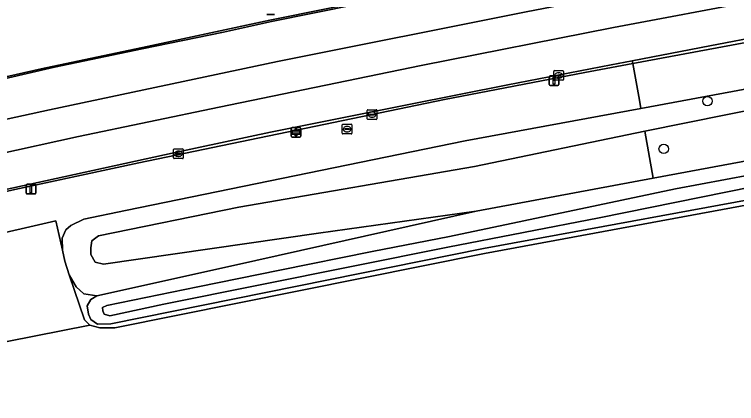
# Model space of a CAD drawing. Extents: x 162879 to 165540, y 384011 to 385181.
# Drawn here: x 164654.5 to 164729.2, y 385069.1 to 385109.4 of the extents above; entities that cross this region are included whole.
import ezdxf

# ---------------------------------------------------------------- set-up
doc = ezdxf.new("R2010")
doc.units = 0
for name, color, linetype in [('IMGEO_Berm_groen', 7, 'Continuous'), ('IMGEO_Berm_open', 7, 'Continuous'), ('IMGEO_Boom', 7, 'Continuous'), ('IMGEO_Grasland_agrarisch', 7, 'Continuous'), ('IMGEO_Groenvoorziening', 7, 'Continuous'), ('IMGEO_Kolk', 7, 'Continuous'), ('IMGEO_Lichtmast', 7, 'Continuous'), ('IMGEO_Oever', 7, 'Continuous'), ('IMGEO_OVBaan_gesloten', 7, 'Continuous'), ('IMGEO_Rijbaan_regionaal_gesloten', 7, 'Continuous'), ('IMGEO_Rioolput', 7, 'Continuous'), ('IMGEO_Sloot', 7, 'Continuous'), ('IMGEO_Verkeersbord', 7, 'Continuous')]:
    doc.layers.add(name, color=color, linetype=linetype)

msp = doc.modelspace()

# ---------------------------------------------------------------- linework, layer by layer
at = {"layer": 'IMGEO_Berm_groen'}
for points in [[(164651.019, 385102.333), (164657.272, 385103.754), (164668.24, 385106.085), (164680.942, 385108.801), (164699.273, 385112.507), (164712.593, 385115.156), (164716.521, 385115.897), (164725.25, 385117.542), (164738.445, 385120.014)], [(164773.219, 385114.284), (164760.155, 385112.026), (164747.879, 385109.833), (164730.129, 385106.491), (164718.45, 385104.322), (164719.13, 385100.522), (164719.282, 385099.671), (164746.416, 385104.684), (164759.535, 385106.951), (164782.332, 385110.644)], [(164774.438, 385108.021), (164753.536, 385104.148), (164719.698, 385097.324), (164720.571, 385092.466), (164777.349, 385103.012)], [(164746.416, 385104.684), (164719.282, 385099.671), (164701.129, 385096.318), (164666.011, 385089.107), (164661.709, 385088.2), (164660.349, 385087.538), (164659.848, 385087.093), (164659.461, 385086.255), (164659.479, 385085.011), (164659.722, 385083.86), (164660.19, 385082.432), (164660.914, 385081.222), (164661.682, 385080.466), (164663.059, 385080.261), (164677.164, 385083.419), (164702.274, 385089.044), (164685.956, 385086.76), (164663.733, 385083.536), (164662.877, 385083.755), (164662.439, 385084.568), (164662.41, 385085.253), (164662.515, 385085.957), (164663.21, 385086.475), (164677.715, 385089.452), (164702.074, 385093.653), (164719.698, 385097.324), (164753.536, 385104.148)], [(164777.187, 385098.987), (164736.752, 385091.389), (164703.012, 385085.156), (164664.49, 385077.367), (164663.119, 385077.331), (164662.436, 385077.819), (164662.173, 385078.364), (164662.044, 385079.253), (164662.423, 385079.904), (164663.059, 385080.261), (164661.682, 385080.466), (164660.914, 385081.222), (164660.19, 385082.432), (164661.78, 385077.78), (164662.317, 385077.236), (164663.351, 385076.975), (164664.892, 385076.969), (164703.107, 385084.665), (164736.843, 385090.898), (164777.272, 385098.494)]]:
    msp.add_lwpolyline(points, dxfattribs=at)
for points in [[(164719.282, 385099.671), (164719.13, 385100.522), (164718.45, 385104.322), (164713.486, 385103.401), (164698.982, 385100.582), (164667.371, 385094.046), (164655.04, 385091.386), (164642.293, 385088.586), (164629.439, 385085.667), (164614.836, 385082.268), (164615.652, 385078.203), (164629.569, 385081.371), (164650.853, 385086.216), (164658.793, 385088.023), (164659.479, 385085.011), (164659.461, 385086.255), (164659.848, 385087.093), (164660.349, 385087.538), (164661.709, 385088.2), (164666.011, 385089.107), (164701.129, 385096.318)], [(164720.571, 385092.466), (164719.698, 385097.324), (164702.074, 385093.653), (164677.715, 385089.452), (164663.21, 385086.475), (164662.515, 385085.957), (164662.41, 385085.253), (164662.439, 385084.568), (164662.877, 385083.755), (164663.733, 385083.536), (164685.956, 385086.76), (164702.274, 385089.044)]]:
    msp.add_lwpolyline(points, close=True, dxfattribs=at)
at = {"layer": 'IMGEO_Berm_open'}
for points in [[(164779.556, 385127.154), (164761.771, 385124.171), (164753.402, 385122.666), (164750.255, 385122.101), (164738.445, 385120.014), (164725.25, 385117.542), (164716.521, 385115.897), (164712.593, 385115.156), (164699.273, 385112.507), (164680.942, 385108.801), (164668.24, 385106.085), (164657.272, 385103.754), (164651.019, 385102.333)], [(164651.057, 385102.168), (164658.668, 385103.933), (164667.741, 385105.844), (164676.147, 385107.572), (164681.09, 385108.654), (164689.819, 385110.433), (164699.108, 385112.268), (164707.663, 385113.988), (164712.5, 385114.948), (164716.585, 385115.713), (164721.864, 385116.702), (164730.185, 385118.299), (164731.193, 385118.492), (164741.273, 385120.346), (164750.795, 385122.027), (164759.593, 385123.582), (164779.503, 385126.953)], [(164773.221, 385114.505), (164764.295, 385113.05), (164755.542, 385111.504), (164746.548, 385109.883), (164735.318, 385107.854), (164732.168, 385107.248), (164726.423, 385106.143), (164718.399, 385104.608), (164718.45, 385104.322), (164730.129, 385106.491), (164747.879, 385109.833), (164760.155, 385112.026), (164773.219, 385114.284)]]:
    msp.add_lwpolyline(points, dxfattribs=at)
msp.add_lwpolyline([(164718.45, 385104.322), (164718.399, 385104.608), (164716.206, 385104.189), (164705.543, 385102.119), (164695.302, 385100.068), (164680.982, 385097.197), (164671.148, 385095.097), (164659.639, 385092.571), (164653.471, 385091.23), (164647.874, 385090.014), (164637.467, 385087.663), (164625.32, 385084.938), (164617.099, 385083.003), (164615.044, 385082.558), (164612.311, 385081.867), (164612.364, 385081.651), (164612.401, 385081.66), (164614.836, 385082.268), (164629.439, 385085.667), (164642.293, 385088.586), (164655.04, 385091.386), (164667.371, 385094.046), (164698.982, 385100.582), (164713.486, 385103.401)], close=True, dxfattribs=at)
at = {"layer": 'IMGEO_Boom'}
for centre in [(164726.175, 385100.424), (164721.65, 385095.476)]:
    msp.add_circle(centre, 0.489, dxfattribs=at)
at = {"layer": 'IMGEO_Grasland_agrarisch'}
msp.add_lwpolyline([(164855.984, 385109.899), (164855.854, 385110.141), (164855.519, 385110.522), (164854.705, 385110.31), (164841.807, 385108.433), (164810.04, 385103.684), (164777.272, 385098.494), (164736.843, 385090.898), (164703.107, 385084.665), (164664.892, 385076.969), (164663.351, 385076.975), (164662.317, 385077.236), (164653.767, 385075.537), (164645.882, 385073.105), (164643.085, 385071.988), (164638.736, 385071.161), (164635.565, 385070.558), (164641.027, 385067.712), (164649.916, 385061.734), (164659.644, 385055.111)], dxfattribs=at)
at = {"layer": 'IMGEO_Groenvoorziening'}
msp.add_lwpolyline([(164661.78, 385077.78), (164660.19, 385082.432), (164659.722, 385083.86), (164659.479, 385085.011), (164658.793, 385088.023), (164650.853, 385086.216), (164629.569, 385081.371), (164615.652, 385078.203), (164616.295, 385075.576), (164616.231, 385075.233), (164622.597, 385074.151), (164625.465, 385073.535), (164629.517, 385072.572), (164631.583, 385072.063), (164635.565, 385070.558), (164638.736, 385071.161), (164643.085, 385071.988), (164645.882, 385073.105), (164653.767, 385075.537), (164662.317, 385077.236)], close=True, dxfattribs=at)
at = {"layer": 'IMGEO_Kolk'}
for p, q in [((164710.354, 385103.575), (164711.206, 385103.575)), ((164710.279, 385102.649), (164710.279, 385103.501)), ((164710.538, 385103.069), (164710.538, 385103.081)), ((164710.976, 385103.032), (164710.578, 385103.032)), ((164710.581, 385103.118), (164710.979, 385103.118)), ((164710.79, 385102.795), (164710.765, 385102.795)), ((164710.767, 385103.355), (164710.792, 385103.355)), ((164711.022, 385103.081), (164711.022, 385103.069)), ((164711.28, 385103.501), (164711.28, 385102.649)), ((164711.206, 385102.575), (164710.354, 385102.575)), ((164690.998, 385098.6), (164690.998, 385099.452)), ((164691.073, 385099.526), (164691.925, 385099.526)), ((164691.257, 385099.02), (164691.257, 385099.032)), ((164691.3, 385099.069), (164691.698, 385099.069)), ((164691.486, 385099.306), (164691.511, 385099.306)), ((164691.741, 385099.032), (164691.741, 385099.02)), ((164691.999, 385099.452), (164691.999, 385098.6)), ((164691.925, 385098.526), (164691.073, 385098.526)), ((164691.695, 385098.983), (164691.297, 385098.983)), ((164691.509, 385098.746), (164691.484, 385098.746)), ((164670.979, 385094.554), (164670.979, 385095.406)), ((164671.054, 385095.48), (164671.906, 385095.48)), ((164671.98, 385095.406), (164671.98, 385094.554)), ((164671.238, 385094.974), (164671.238, 385094.986)), ((164671.676, 385094.937), (164671.278, 385094.937)), ((164671.281, 385095.023), (164671.679, 385095.023)), ((164671.49, 385094.7), (164671.465, 385094.7)), ((164671.467, 385095.26), (164671.492, 385095.26)), ((164671.722, 385094.986), (164671.722, 385094.974)), ((164671.906, 385094.48), (164671.054, 385094.48))]:
    msp.add_line(p, q, dxfattribs=at)
for points in [[(164710.354, 385103.575), (164711.206, 385103.575)], [(164710.279, 385102.649), (164710.279, 385103.501)], [(164711.28, 385103.501), (164711.28, 385102.649)], [(164711.206, 385102.575), (164710.354, 385102.575)], [(164690.998, 385098.6), (164690.998, 385099.452)], [(164691.073, 385099.526), (164691.925, 385099.526)], [(164691.999, 385099.452), (164691.999, 385098.6)], [(164691.925, 385098.526), (164691.073, 385098.526)], [(164670.979, 385094.554), (164670.979, 385095.406)], [(164671.054, 385095.48), (164671.906, 385095.48)], [(164671.98, 385095.406), (164671.98, 385094.554)], [(164671.906, 385094.48), (164671.054, 385094.48)]]:
    msp.add_lwpolyline(points, dxfattribs=at)
for centre, radius, start, end in [((164710.356, 385103.499), 0.0765, 91.55205, 178.44795), ((164710.356, 385103.499), 0.0765, 91.55205, 178.44795), ((164711.204, 385103.499), 0.0765, 1.55205, 88.44795), ((164711.204, 385103.499), 0.0765, 1.55205, 88.44795), ((164710.578, 385103.078), 0.0403, 85.87752, 175.75265), ((164710.575, 385103.068), 0.0366, 178.93798, 274.71019), ((164710.979, 385103.075), 0.043, 264.86636, 352.45326), ((164710.983, 385103.08), 0.0386, 1.73085, 96.63898), ((164710.356, 385102.651), 0.0765, 181.55205, 268.44795), ((164710.356, 385102.651), 0.0765, 181.55205, 268.44795), ((164711.204, 385102.651), 0.0765, 271.55205, 358.44795), ((164711.204, 385102.651), 0.0765, 271.55205, 358.44795), ((164691.075, 385099.45), 0.0765, 91.55205, 178.44795), ((164691.075, 385099.45), 0.0765, 91.55205, 178.44795), ((164691.297, 385099.029), 0.0403, 85.87752, 175.75265), ((164691.702, 385099.031), 0.0386, 1.73085, 96.63898), ((164691.923, 385099.45), 0.0765, 1.55205, 88.44795), ((164691.923, 385099.45), 0.0765, 1.55205, 88.44795), ((164691.075, 385098.602), 0.0765, 181.55205, 268.44795), ((164691.075, 385098.602), 0.0765, 181.55205, 268.44795), ((164691.294, 385099.019), 0.0366, 178.93798, 274.71019), ((164691.698, 385099.026), 0.043, 264.86636, 352.45326), ((164691.923, 385098.602), 0.0765, 271.55205, 358.44795), ((164691.923, 385098.602), 0.0765, 271.55205, 358.44795), ((164671.056, 385095.404), 0.0765, 91.55205, 178.44795), ((164671.056, 385095.404), 0.0765, 91.55205, 178.44795), ((164671.904, 385095.404), 0.0765, 1.55205, 88.44795), ((164671.904, 385095.404), 0.0765, 1.55205, 88.44795), ((164671.056, 385094.556), 0.0765, 181.55205, 268.44795), ((164671.056, 385094.556), 0.0765, 181.55205, 268.44795), ((164671.278, 385094.983), 0.0403, 85.87752, 175.75265), ((164671.275, 385094.973), 0.0366, 178.93798, 274.71019), ((164671.679, 385094.98), 0.043, 264.86636, 352.45326), ((164671.683, 385094.985), 0.0386, 1.73085, 96.63898), ((164671.904, 385094.556), 0.0765, 271.55205, 358.44795), ((164671.904, 385094.556), 0.0765, 271.55205, 358.44795)]:
    msp.add_arc(centre, radius, start, end, dxfattribs=at)
for centre, major_axis, ratio, start_param, end_param in [((164710.766, 385103.075), (-0.387, 0.002), 0.722429, 4.712389, 7.853982), ((164710.791, 385103.075), (-0.39, 0.002), 0.717154, 1.570796, 4.712389), ((164691.485, 385099.026), (-0.387, 0.002), 0.722429, 4.712389, 7.853982), ((164691.51, 385099.026), (-0.39, 0.002), 0.717154, 1.570796, 4.712389), ((164671.466, 385094.98), (-0.387, 0.002), 0.722429, 4.712389, 7.853982), ((164671.491, 385094.98), (-0.39, 0.002), 0.717154, 1.570796, 4.712389)]:
    msp.add_ellipse(centre, major_axis=major_axis, ratio=ratio, start_param=start_param, end_param=end_param, dxfattribs=at)
at = {"layer": 'IMGEO_Lichtmast'}
for p, q in [((164709.809, 385102.138), (164709.809, 385102.938)), ((164709.809, 385102.938), (164709.809, 385102.138)), ((164709.909, 385103.038), (164710.699, 385103.038)), ((164710.699, 385103.038), (164709.909, 385103.038)), ((164710.799, 385102.938), (164710.799, 385102.138)), ((164710.799, 385102.138), (164710.799, 385102.938)), ((164710.699, 385102.038), (164709.909, 385102.038)), ((164709.909, 385102.038), (164710.699, 385102.038)), ((164683.137, 385096.791), (164683.137, 385097.591)), ((164683.137, 385097.591), (164683.137, 385096.791)), ((164683.237, 385097.691), (164684.027, 385097.691)), ((164684.027, 385097.691), (164683.237, 385097.691)), ((164684.127, 385097.591), (164684.127, 385096.791)), ((164684.127, 385096.791), (164684.127, 385097.591)), ((164684.027, 385096.691), (164683.237, 385096.691)), ((164683.237, 385096.691), (164684.027, 385096.691)), ((164655.732, 385090.912), (164655.732, 385091.712)), ((164655.732, 385091.712), (164655.732, 385090.912)), ((164655.832, 385091.812), (164656.622, 385091.812)), ((164656.622, 385091.812), (164655.832, 385091.812)), ((164656.722, 385091.712), (164656.722, 385090.912)), ((164656.722, 385090.912), (164656.722, 385091.712)), ((164656.622, 385090.812), (164655.832, 385090.812)), ((164655.832, 385090.812), (164656.622, 385090.812))]:
    msp.add_line(p, q, dxfattribs=at)
for points in [[(164710.229, 385102.913), (164710.379, 385102.913), (164710.379, 385102.163), (164710.229, 385102.163), (164710.229, 385102.913)], [(164683.557, 385097.566), (164683.707, 385097.566), (164683.707, 385096.816), (164683.557, 385096.816), (164683.557, 385097.566)], [(164656.152, 385091.687), (164656.302, 385091.687), (164656.302, 385090.937), (164656.152, 385090.937), (164656.152, 385091.687)]]:
    msp.add_lwpolyline(points, dxfattribs=at)
for centre, start, end in [((164709.909, 385102.938), 90, 180), ((164709.909, 385102.938), 90, 180), ((164710.699, 385102.938), 0, 90), ((164710.699, 385102.938), 360, 90), ((164709.909, 385102.138), 180, 270), ((164709.909, 385102.138), 180, 270), ((164710.699, 385102.138), 270, 0), ((164710.699, 385102.138), 270, 0), ((164683.237, 385097.591), 90, 180), ((164683.237, 385097.591), 90, 180), ((164684.027, 385097.591), 0, 90), ((164684.027, 385097.591), 360, 90), ((164683.237, 385096.791), 180, 270), ((164683.237, 385096.791), 180, 270), ((164684.027, 385096.791), 270, 0), ((164684.027, 385096.791), 270, 0), ((164655.832, 385091.712), 90, 180), ((164655.832, 385091.712), 90, 180), ((164656.622, 385091.712), 0, 90), ((164656.622, 385091.712), 360, 90), ((164655.832, 385090.912), 180, 270), ((164655.832, 385090.912), 180, 270), ((164656.622, 385090.912), 270, 0), ((164656.622, 385090.912), 270, 0)]:
    msp.add_arc(centre, 0.1, start, end, dxfattribs=at)
at = {"layer": 'IMGEO_Oever'}
for points in [[(164777.349, 385103.012), (164720.571, 385092.466), (164702.274, 385089.044), (164677.164, 385083.419), (164663.059, 385080.261), (164662.423, 385079.904), (164662.044, 385079.253), (164662.173, 385078.364), (164662.436, 385077.819), (164663.119, 385077.331), (164664.49, 385077.367), (164703.012, 385085.156), (164736.752, 385091.389), (164777.187, 385098.987)], [(164774.777, 385099.637), (164760.471, 385097.107), (164741.847, 385093.73), (164736.067, 385092.623), (164714.972, 385088.361), (164699.332, 385085.32), (164669.958, 385079.424), (164664.4, 385078.198), (164663.802, 385078.383), (164663.666, 385078.712), (164663.622, 385079.07), (164664.064, 385079.275), (164673.49, 385081.2), (164681.963, 385082.929), (164691.491, 385084.852), (164699.497, 385086.412), (164714.871, 385089.664), (164722.854, 385091.342), (164735.806, 385093.757), (164752.02, 385096.783), (164762.074, 385098.532), (164774.817, 385100.647)]]:
    msp.add_lwpolyline(points, dxfattribs=at)
at = {"layer": 'IMGEO_OVBaan_gesloten'}
msp.add_lwpolyline([(164718.399, 385104.608), (164726.423, 385106.143), (164732.168, 385107.248), (164732.064, 385107.828), (164731.511, 385110.914), (164716.461, 385108.052), (164696.57, 385104.103), (164675.691, 385099.792), (164661.149, 385096.77), (164652.659, 385094.91), (164653.342, 385091.813), (164653.471, 385091.23), (164659.639, 385092.571), (164671.148, 385095.097), (164680.982, 385097.197), (164695.302, 385100.068), (164705.543, 385102.119), (164716.206, 385104.189)], close=True, dxfattribs=at)
at = {"layer": 'IMGEO_Rijbaan_regionaal_gesloten'}
for points in [[(164730.917, 385114.219), (164730.329, 385117.494), (164730.185, 385118.299), (164721.864, 385116.702), (164716.585, 385115.713), (164712.5, 385114.948), (164707.663, 385113.988), (164699.108, 385112.268), (164689.819, 385110.433), (164681.09, 385108.654), (164676.147, 385107.572), (164667.741, 385105.844), (164658.668, 385103.933), (164651.057, 385102.168), (164651.193, 385101.552), (164651.941, 385098.163), (164658.138, 385099.531), (164681.713, 385104.506), (164707.424, 385109.677), (164730.773, 385114.194)], [(164731.511, 385110.914), (164730.917, 385114.219), (164730.773, 385114.194), (164707.424, 385109.677), (164681.713, 385104.506), (164658.138, 385099.531), (164651.941, 385098.163), (164652.659, 385094.91), (164661.149, 385096.77), (164675.691, 385099.792), (164696.57, 385104.103), (164716.461, 385108.052)]]:
    msp.add_lwpolyline(points, close=True, dxfattribs=at)
at = {"layer": 'IMGEO_Rioolput'}
for p, q in [((164688.414, 385097.104), (164688.414, 385097.956)), ((164688.489, 385098.03), (164689.341, 385098.03)), ((164688.673, 385097.524), (164688.673, 385097.536)), ((164688.716, 385097.573), (164689.114, 385097.573)), ((164688.902, 385097.81), (164688.927, 385097.81)), ((164689.157, 385097.536), (164689.157, 385097.524)), ((164689.415, 385097.956), (164689.415, 385097.104)), ((164689.341, 385097.03), (164688.489, 385097.03)), ((164689.111, 385097.487), (164688.713, 385097.487)), ((164688.925, 385097.25), (164688.9, 385097.25))]:
    msp.add_line(p, q, dxfattribs=at)
for points in [[(164688.414, 385097.104), (164688.414, 385097.956)], [(164688.489, 385098.03), (164689.341, 385098.03)], [(164689.415, 385097.956), (164689.415, 385097.104)], [(164689.341, 385097.03), (164688.489, 385097.03)]]:
    msp.add_lwpolyline(points, dxfattribs=at)
for centre, radius, start, end in [((164688.491, 385097.954), 0.0765, 91.55205, 178.44795), ((164688.491, 385097.954), 0.0765, 91.55205, 178.44795), ((164688.713, 385097.533), 0.0403, 85.87752, 175.75265), ((164689.118, 385097.535), 0.0386, 1.73085, 96.63898), ((164689.339, 385097.954), 0.0765, 1.55205, 88.44795), ((164689.339, 385097.954), 0.0765, 1.55205, 88.44795), ((164688.491, 385097.106), 0.0765, 181.55205, 268.44795), ((164688.491, 385097.106), 0.0765, 181.55205, 268.44795), ((164688.71, 385097.523), 0.0366, 178.93798, 274.71019), ((164689.114, 385097.53), 0.043, 264.86636, 352.45326), ((164689.339, 385097.106), 0.0765, 271.55205, 358.44795), ((164689.339, 385097.106), 0.0765, 271.55205, 358.44795)]:
    msp.add_arc(centre, radius, start, end, dxfattribs=at)
for centre, major_axis, ratio, start_param, end_param in [((164688.901, 385097.53), (-0.387, 0.002), 0.722429, 4.712389, 7.853982), ((164688.926, 385097.53), (-0.39, 0.002), 0.717154, 1.570796, 4.712389)]:
    msp.add_ellipse(centre, major_axis=major_axis, ratio=ratio, start_param=start_param, end_param=end_param, dxfattribs=at)
at = {"layer": 'IMGEO_Sloot'}
msp.add_lwpolyline([(164774.817, 385100.647), (164762.074, 385098.532), (164752.02, 385096.783), (164735.806, 385093.757), (164722.854, 385091.342), (164714.871, 385089.664), (164699.497, 385086.412), (164691.491, 385084.852), (164681.963, 385082.929), (164673.49, 385081.2), (164664.064, 385079.275), (164663.622, 385079.07), (164663.666, 385078.712), (164663.802, 385078.383), (164664.4, 385078.198), (164669.958, 385079.424), (164699.332, 385085.32), (164714.972, 385088.361), (164736.067, 385092.623), (164741.847, 385093.73), (164760.471, 385097.107), (164774.777, 385099.637)], dxfattribs=at)
at = {"layer": 'IMGEO_Verkeersbord'}
for p, q in [((164681.399, 385109.392), (164680.609, 385109.392)), ((164680.609, 385109.392), (164681.399, 385109.392)), ((164683.137, 385096.791), (164683.137, 385097.591)), ((164683.137, 385097.591), (164683.137, 385096.791)), ((164683.237, 385097.691), (164684.027, 385097.691)), ((164684.027, 385097.691), (164683.237, 385097.691)), ((164684.127, 385097.591), (164684.127, 385096.791)), ((164684.127, 385096.791), (164684.127, 385097.591)), ((164684.027, 385096.691), (164683.237, 385096.691)), ((164683.237, 385096.691), (164684.027, 385096.691))]:
    msp.add_line(p, q, dxfattribs=at)
for points in [[(164683.238, 385097.423), (164684.026, 385097.423), (164684.026, 385096.959), (164683.238, 385096.959), (164683.238, 385097.423)], [(164683.303, 385097.358), (164683.303, 385097.024), (164683.961, 385097.024), (164683.961, 385097.358), (164683.303, 385097.358)]]:
    msp.add_lwpolyline(points, dxfattribs=at)
for centre, start, end in [((164683.237, 385097.591), 90, 180), ((164683.237, 385097.591), 90, 180), ((164684.027, 385097.591), 0, 90), ((164684.027, 385097.591), 360, 90), ((164683.237, 385096.791), 180, 270), ((164683.237, 385096.791), 180, 270), ((164684.027, 385096.791), 270, 0), ((164684.027, 385096.791), 270, 0)]:
    msp.add_arc(centre, 0.1, start, end, dxfattribs=at)

doc.saveas('drawing.dxf')
